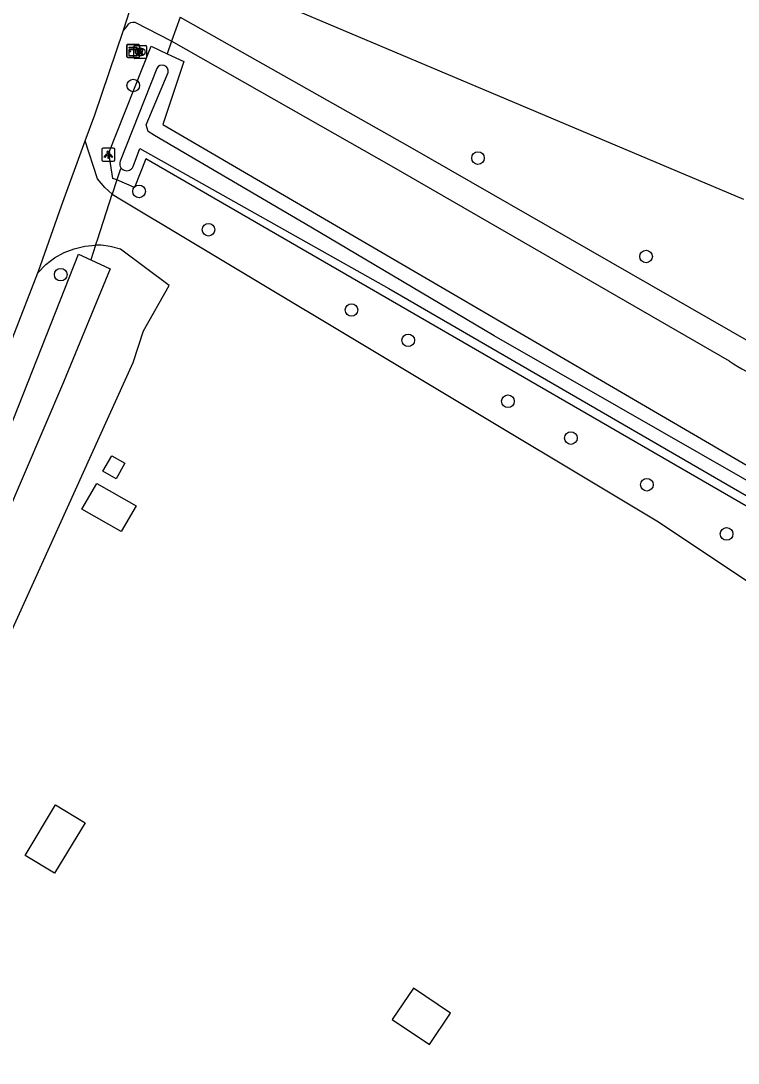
# Model space of a CAD drawing. Extents: x 160457 to 162082, y 388340 to 389736.
# Drawn here: x 160541.8 to 160597.4, y 388891.2 to 388972 of the extents above; entities that cross this region are included whole.
import ezdxf

# ---------------------------------------------------------------- set-up
doc = ezdxf.new("R2010")
doc.units = 0
for name, color, linetype in [('IMGEO_Berm_groen', 7, 'Continuous'), ('IMGEO_Boom', 7, 'Continuous'), ('IMGEO_Duiker', 7, 'Continuous'), ('IMGEO_Fietspad_gesloten', 7, 'Continuous'), ('IMGEO_Groenvoorziening', 7, 'Continuous'), ('IMGEO_Kast', 7, 'Continuous'), ('IMGEO_Lichtpunt', 7, 'Continuous'), ('IMGEO_Loofbos', 7, 'Continuous'), ('IMGEO_Pand', 7, 'Continuous'), ('IMGEO_Rijbaan_lokaal_gesloten', 7, 'Continuous'), ('IMGEO_Rijbaan_lokaal_open', 7, 'Continuous'), ('IMGEO_Rioolput', 7, 'Continuous'), ('IMGEO_Waterloop', 7, 'Continuous')]:
    doc.layers.add(name, color=color, linetype=linetype)

msp = doc.modelspace()

# ---------------------------------------------------------------- linework, layer by layer
at = {"layer": 'IMGEO_Berm_groen'}
for points in [[(160549.201, 388959.67), (160548.904, 388959.795), (160548.602, 388961.786), (160551.863, 388970.046), (160553.111, 388969.456)], [(160553.452, 388970.422), (160553.111, 388969.456)], [(160549.201, 388959.67), (160548.847, 388958.571)], [(160547.57, 388954.603), (160547.206, 388953.471)]]:
    msp.add_lwpolyline(points, dxfattribs=at)
at = {"layer": 'IMGEO_Boom'}
for centre in [(160550.484, 388966.994), (160577.204, 388961.37), (160550.933, 388958.781), (160556.315, 388955.809), (160590.228, 388953.736), (160544.863, 388952.329), (160567.399, 388949.591), (160571.794, 388947.239), (160579.52, 388942.514), (160584.402, 388939.659), (160590.293, 388936.044), (160596.475, 388932.23)]:
    msp.add_circle(centre, 0.489, dxfattribs=at)
at = {"layer": 'IMGEO_Duiker'}
msp.add_lwpolyline([(160549.482, 388960.542), (160549.201, 388959.67)], dxfattribs=at)
at = {"layer": 'IMGEO_Fietspad_gesloten'}
for points in [[(160554.107, 388972.281), (160553.452, 388970.422)], [(160554.107, 388972.281), (160571.918, 388962.248), (160599.934, 388946.158)], [(160549.976, 388971.599), (160549.73, 388971.278)], [(160553.452, 388970.422), (160551.593, 388971.388), (160550.641, 388971.872)], [(160596.697, 388945.623), (160570.685, 388960.626), (160553.452, 388970.422)]]:
    msp.add_lwpolyline(points, dxfattribs=at)
for centre, radius, start, end in [((160550.494, 388971.283), 0.607, 76.02605, 148.61283), ((160603.843, 388956.022), 12.618, 235.50439, 262.94431)]:
    msp.add_arc(centre, radius, start, end, dxfattribs=at)
at = {"layer": 'IMGEO_Groenvoorziening'}
for points in [[(160553.111, 388969.456), (160554.407, 388968.843), (160552.779, 388963.97), (160600.244, 388936.257), (160605.155, 388933.691), (160629.073, 388919.075)], [(160623.933, 388919.407), (160603.448, 388931.153), (160598.945, 388933.833), (160551.449, 388961.312), (160550.583, 388959.089), (160549.201, 388959.67)], [(160548.847, 388958.571), (160549.577, 388958.117), (160554.786, 388954.994), (160591.062, 388933.242), (160604.958, 388924.006), (160605.955, 388923.367), (160626.224, 388910.601), (160664.626, 388832.146), (160676.573, 388807.682), (160619.273, 388780.316), (160613.222, 388781.291), (160506.381, 388848.187), (160550.48, 388945.512), (160551.28, 388947.987), (160553.273, 388951.494), (160549.504, 388954.293), (160548.691, 388954.505), (160547.996, 388954.609), (160547.57, 388954.603)]]:
    msp.add_lwpolyline(points, dxfattribs=at)
at = {"layer": 'IMGEO_Kast'}
for p, q in [((160549.974, 388969.248), (160549.974, 388970.089)), ((160549.974, 388970.089), (160549.974, 388969.248)), ((160550.049, 388970.173), (160550.89, 388970.173)), ((160550.89, 388970.173), (160550.049, 388970.173)), ((160550.974, 388970.098), (160550.974, 388969.257)), ((160550.974, 388969.257), (160550.974, 388970.098)), ((160550.899, 388969.173), (160550.058, 388969.173)), ((160550.058, 388969.173), (160550.899, 388969.173))]:
    msp.add_line(p, q, dxfattribs=at)
for points in [[(160550.169, 388969.963), (160550.769, 388969.963), (160550.769, 388969.878), (160550.169, 388969.878), (160550.169, 388969.963)], [(160550.169, 388969.788), (160550.769, 388969.788), (160550.769, 388969.299), (160550.169, 388969.299), (160550.169, 388969.788)]]:
    msp.add_lwpolyline(points, dxfattribs=at)
msp.add_circle((160550.253, 388969.637), 0.0377, dxfattribs=at)
for centre, start, end in [((160550.052, 388970.095), 92.4484, 184.28452), ((160550.052, 388970.095), 92.4484, 184.28452), ((160550.896, 388970.095), 2.4484, 94.28452), ((160550.896, 388970.095), 2.4484, 94.28452), ((160550.052, 388969.251), 182.4484, 274.28452), ((160550.052, 388969.251), 182.4484, 274.28452), ((160550.896, 388969.251), 272.4484, 4.28452), ((160550.896, 388969.251), 272.4484, 4.28452)]:
    msp.add_arc(centre, 0.0779, start, end, dxfattribs=at)
at = {"layer": 'IMGEO_Lichtpunt'}
for p, q in [((160548.051, 388962.032), (160548.051, 388961.225)), ((160548.051, 388962.032), (160548.051, 388961.225)), ((160548.953, 388962.127), (160548.145, 388962.127)), ((160548.953, 388962.127), (160548.145, 388962.127)), ((160549.047, 388961.225), (160549.047, 388962.032)), ((160549.047, 388961.225), (160549.047, 388962.032)), ((160548.145, 388961.131), (160548.953, 388961.131)), ((160548.145, 388961.131), (160548.953, 388961.131))]:
    msp.add_line(p, q, dxfattribs=at)
for points in [[(160548.425, 388961.696), (160548.464, 388961.668), (160548.276, 388961.406), (160548.238, 388961.433), (160548.425, 388961.696)], [(160548.527, 388961.648), (160548.574, 388961.648), (160548.574, 388961.326), (160548.527, 388961.326), (160548.527, 388961.648)], [(160548.637, 388961.668), (160548.675, 388961.695), (160548.862, 388961.433), (160548.823, 388961.405), (160548.637, 388961.668)]]:
    msp.add_lwpolyline(points, dxfattribs=at)
msp.add_circle((160548.55, 388961.83), 0.0994, dxfattribs=at)
for centre, start, end in [((160548.145, 388962.032), 90, 180), ((160548.145, 388962.032), 90, 180), ((160548.953, 388962.032), 0, 90), ((160548.953, 388962.032), 0, 90), ((160548.145, 388961.225), 180, 270), ((160548.145, 388961.225), 180, 270), ((160548.953, 388961.225), 270, 0), ((160548.953, 388961.225), 270, 360)]:
    msp.add_arc(centre, 0.0946, start, end, dxfattribs=at)
at = {"layer": 'IMGEO_Loofbos'}
msp.add_lwpolyline([(160556.964, 388975.437), (160597.772, 388958.192)], dxfattribs=at)
at = {"layer": 'IMGEO_Pand'}
for points in [[(160549.839, 388937.714), (160549.148, 388936.509), (160548.138, 388937.088), (160548.829, 388938.293), (160549.839, 388937.714)], [(160546.507, 388934.156), (160547.649, 388936.148), (160550.698, 388934.399), (160549.556, 388932.407), (160546.507, 388934.156)], [(160542.103, 388907.306), (160544.466, 388911.223), (160546.755, 388909.842), (160544.392, 388905.925), (160542.103, 388907.306)], [(160570.563, 388894.579), (160573.439, 388892.637), (160575.08, 388895.068), (160572.204, 388897.009), (160570.563, 388894.579)]]:
    msp.add_lwpolyline(points, dxfattribs=at)
at = {"layer": 'IMGEO_Rijbaan_lokaal_gesloten'}
for points in [[(160549.73, 388971.278), (160550.92, 388975.008)], [(160546.756, 388962.702), (160547.495, 388964.73), (160549.73, 388971.278)], [(160543.088, 388952.478), (160543.139, 388952.608), (160544.919, 388957.661), (160546.756, 388962.702)], [(160514.37, 388883.76), (160519.071, 388894.195), (160524.474, 388906.806), (160528.939, 388917.202), (160534.175, 388929.894), (160537.971, 388939.341), (160543.088, 388952.478)]]:
    msp.add_lwpolyline(points, dxfattribs=at)
at = {"layer": 'IMGEO_Rijbaan_lokaal_open'}
for points in [[(160548.847, 388958.571), (160548.272, 388959.083), (160547.724, 388959.765), (160546.756, 388962.702)], [(160547.57, 388954.603), (160547.705, 388955.023), (160548.847, 388958.571)], [(160543.088, 388952.478), (160543.712, 388953.113), (160544.383, 388953.626), (160545.119, 388954.038), (160545.906, 388954.342), (160546.729, 388954.532), (160547.57, 388954.603)]]:
    msp.add_lwpolyline(points, dxfattribs=at)
at = {"layer": 'IMGEO_Rioolput'}
for p, q in [((160550.521, 388969.173), (160550.521, 388970.025)), ((160550.596, 388970.099), (160551.448, 388970.099)), ((160551.009, 388969.879), (160551.034, 388969.879)), ((160551.522, 388970.025), (160551.522, 388969.173)), ((160551.448, 388969.099), (160550.596, 388969.099)), ((160551.032, 388969.319), (160551.007, 388969.319))]:
    msp.add_line(p, q, dxfattribs=at)
for points in [[(160550.521, 388969.173), (160550.521, 388970.025)], [(160550.596, 388970.099), (160551.448, 388970.099)], [(160551.11, 388969.797), (160550.858, 388969.799), (160550.858, 388969.399)], [(160551.036, 388969.718), (160550.982, 388969.718), (160550.982, 388969.637)], [(160551.522, 388970.025), (160551.522, 388969.173)], [(160551.448, 388969.099), (160550.596, 388969.099)], [(160550.858, 388969.399), (160550.982, 388969.399), (160550.982, 388969.561), (160550.993, 388969.561)], [(160550.982, 388969.637), (160551.034, 388969.637)], [(160551.04, 388969.532), (160551.111, 388969.399), (160551.251, 388969.399), (160551.186, 388969.525)]]:
    msp.add_lwpolyline(points, dxfattribs=at)
for centre, radius, start, end in [((160550.598, 388970.023), 0.0765, 91.55205, 178.44795), ((160550.598, 388970.023), 0.0765, 91.55205, 178.44795), ((160551.018, 388969.826), 0.19, 274.7715, 282.96867), ((160551.042, 388969.622), 0.0964, 77.00612, 93.18647), ((160551.056, 388969.679), 0.0378, 276.66336, 79.67722), ((160551.109, 388969.687), 0.109, 350.36119, 89.41601), ((160551.107, 388969.687), 0.112, 277.58423, 350.98172), ((160551.446, 388970.023), 0.0765, 1.55205, 88.44795), ((160551.446, 388970.023), 0.0765, 1.55205, 88.44795), ((160550.598, 388969.175), 0.0765, 181.55205, 268.44795), ((160550.598, 388969.175), 0.0765, 181.55205, 268.44795), ((160550.992, 388969.508), 0.0533, 26.02933, 88.69889), ((160551.091, 388969.472), 0.108, 29.51342, 73.79051), ((160551.446, 388969.175), 0.0765, 271.55205, 358.44795), ((160551.446, 388969.175), 0.0765, 271.55205, 358.44795)]:
    msp.add_arc(centre, radius, start, end, dxfattribs=at)
for centre, major_axis, ratio, start_param, end_param in [((160551.008, 388969.599), (-0.387, 0.002), 0.722429, 4.712389, 7.853982), ((160551.033, 388969.599), (-0.39, 0.002), 0.717154, 1.570796, 4.712389)]:
    msp.add_ellipse(centre, major_axis=major_axis, ratio=ratio, start_param=start_param, end_param=end_param, dxfattribs=at)
at = {"layer": 'IMGEO_Waterloop'}
for points in [[(160552.305, 388968.319), (160549.467, 388961.123)], [(160624.21, 388920.548), (160622.323, 388921.862), (160618.678, 388924.219), (160610.662, 388929.359), (160600.766, 388934.809), (160588.119, 388942.059), (160578.462, 388947.589), (160564.254, 388956.002), (160552.136, 388963.12), (160551.633, 388963.437), (160551.473, 388963.948), (160553.178, 388967.997)], [(160550.483, 388960.707), (160550.986, 388962.109), (160570.288, 388951.267), (160600.76, 388933.608), (160623.922, 388920.096)], [(160500, 388848.744), (160499.804, 388849.166), (160499.808, 388849.63), (160500, 388850.028), (160523.771, 388899.317), (160532.161, 388918.866), (160540.172, 388938.515), (160546.231, 388953.919), (160547.206, 388953.471)], [(160547.206, 388953.471), (160548.688, 388952.79), (160545.082, 388943.982), (160537.429, 388926.153), (160531.649, 388913.367), (160524.594, 388896.899), (160515.784, 388877.309), (160507.092, 388859.3), (160501.709, 388848.752)]]:
    msp.add_lwpolyline(points, dxfattribs=at)
for centre, radius, start, end in [((160552.723, 388968.107), 0.468, 346.46293, 153.04478), ((160549.983, 388960.935), 0.549, 159.97218, 335.49465)]:
    msp.add_arc(centre, radius, start, end, dxfattribs=at)

doc.saveas('drawing.dxf')
